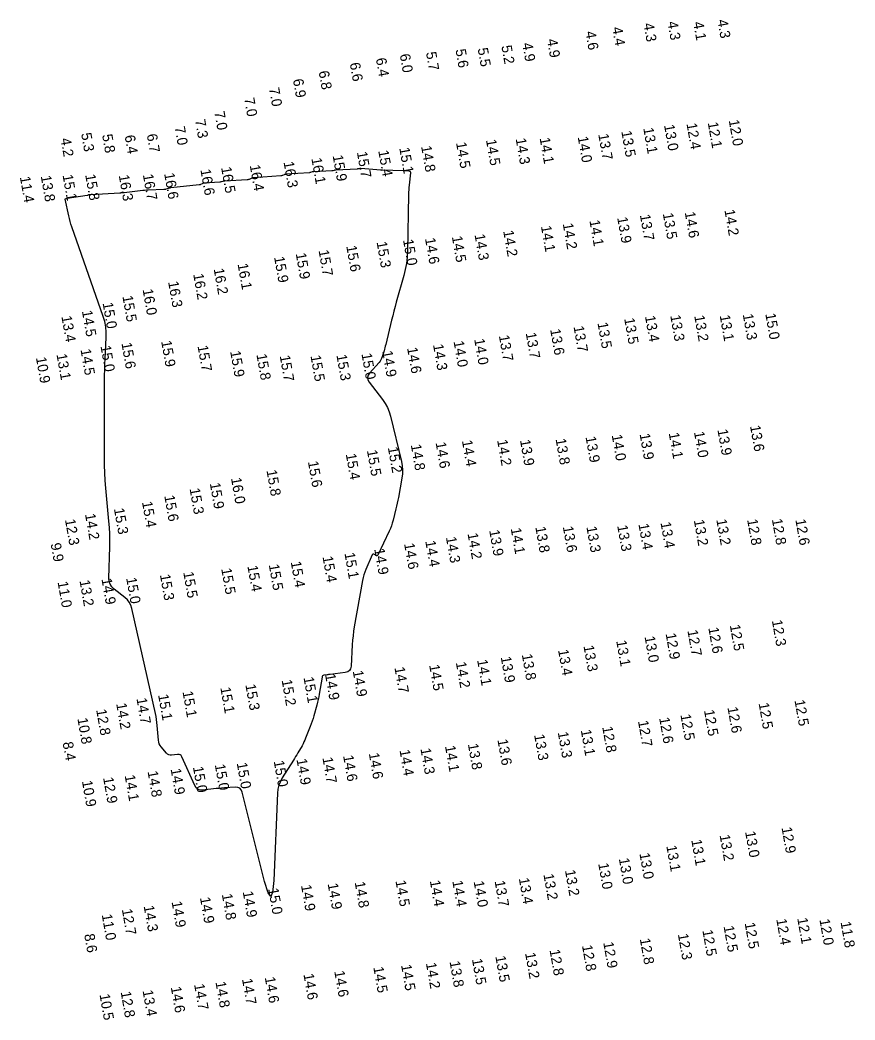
# Model space of a CAD drawing. Extents: x 988130 to 1132882, y 654656 to 841453.
# Drawn here: x 1078609 to 1079015.1, y 721839.5 to 722326.1 of the extents above; entities that cross this region are included whole.
import ezdxf

# ---------------------------------------------------------------- set-up
doc = ezdxf.new("R2010")
doc.units = 0
doc.layers.add('V-TOPO-MAJR', color=7, linetype='Continuous')
doc.layers.add('V-TOPO-SOUN', color=7, linetype='Continuous')

msp = doc.modelspace()

# ---------------------------------------------------------------- linework, layer by layer
at = {"layer": 'V-TOPO-MAJR'}
msp.add_lwpolyline([(1078795.45, 722252.86), (1078795.47, 722252.86), (1078795.49, 722252.86), (1078798.11, 722252.66), (1078798.49, 722252.57), (1078798.75, 722252.39), (1078798.88, 722252.1), (1078798.9, 722251.71), (1078798.22, 722245.78), (1078798.1, 722244.64), (1078798.02, 722243.5), (1078797.95, 722242.36), (1078797.92, 722241.22), (1078797.39, 722213.63), (1078797.23, 722210.64), (1078796.89, 722207.68), (1078796.36, 722204.74), (1078795.65, 722201.83), (1078792.01, 722188.87), (1078791.4, 722186.66), (1078790.81, 722184.45), (1078790.24, 722182.23), (1078789.7, 722180), (1078786.84, 722168.16), (1078786.65, 722167.41), (1078786.45, 722166.65), (1078786.24, 722165.9), (1078786.02, 722165.15), (1078785.11, 722162.17), (1078784.85, 722161.44), (1078784.51, 722160.76), (1078784.1, 722160.12), (1078783.62, 722159.51), (1078778.96, 722154.3), (1078778.24, 722153.22), (1078777.97, 722152.14), (1078778.15, 722151.03), (1078778.79, 722149.9), (1078785.32, 722141.37), (1078786.59, 722139.52), (1078787.65, 722137.57), (1078788.5, 722135.51), (1078789.14, 722133.36), (1078794.5, 722111.23), (1078794.88, 722109.22), (1078795.05, 722107.21), (1078795, 722105.19), (1078794.74, 722103.16), (1078793.04, 722093.78), (1078792.77, 722092.38), (1078792.48, 722090.99), (1078792.17, 722089.6), (1078791.83, 722088.21), (1078790.45, 722082.69), (1078790.07, 722081.32), (1078789.63, 722079.97), (1078789.11, 722078.65), (1078788.53, 722077.36), (1078782.95, 722065.72), (1078782.8, 722065.49), (1078782.61, 722065.37), (1078782.39, 722065.36), (1078782.13, 722065.46), (1078781.05, 722066.09), (1078780.79, 722066.19), (1078780.58, 722066.18), (1078780.39, 722066.06), (1078780.25, 722065.82), (1078777.14, 722058.71), (1078776.62, 722057.42), (1078776.18, 722056.1), (1078775.82, 722054.76), (1078775.54, 722053.4), (1078771.57, 722030.79), (1078771.22, 722028.63), (1078770.94, 722026.45), (1078770.72, 722024.27), (1078770.58, 722022.08), (1078770.03, 722011.63), (1078769.8, 722010.42), (1078769.25, 722009.51), (1078768.38, 722008.89), (1078767.19, 722008.58), (1078759.87, 722007.68), (1078759.49, 722007.63), (1078759.1, 722007.58), (1078758.71, 722007.52), (1078758.32, 722007.46), (1078756.78, 722007.21), (1078756.43, 722007.11), (1078756.16, 722006.92), (1078755.98, 722006.66), (1078755.88, 722006.31), (1078754.54, 721998.08), (1078754.3, 721996.74), (1078754.03, 721995.41), (1078753.71, 721994.08), (1078753.37, 721992.76), (1078751.9, 721987.5), (1078751.51, 721986.2), (1078751.1, 721984.9), (1078750.64, 721983.62), (1078750.16, 721982.34), (1078747.91, 721976.64), (1078747.51, 721975.7), (1078747.09, 721974.77), (1078746.62, 721973.86), (1078746.13, 721972.97), (1078744.07, 721969.43), (1078743.55, 721968.55), (1078743.03, 721967.67), (1078742.49, 721966.8), (1078741.95, 721965.93), (1078736.55, 721957.35), (1078735.59, 721955.59), (1078734.88, 721953.75), (1078734.42, 721951.84), (1078734.2, 721949.85), (1078732.35, 721907.36), (1078731.82, 721901.51), (1078730.91, 721899.49), (1078729.6, 721901.29), (1078727.91, 721906.91), (1078717.04, 721950.36), (1078716.59, 721951.49), (1078715.88, 721952.26), (1078714.93, 721952.69), (1078713.72, 721952.77), (1078708.38, 721952.39), (1078707.04, 721952.29), (1078705.71, 721952.18), (1078704.38, 721952.05), (1078703.05, 721951.92), (1078697.74, 721951.35), (1078696.51, 721951.38), (1078695.47, 721951.75), (1078694.63, 721952.46), (1078693.99, 721953.51), (1078687.73, 721967.54), (1078687.37, 721968.12), (1078686.9, 721968.52), (1078686.32, 721968.71), (1078685.63, 721968.71), (1078682.66, 721968.33), (1078681.95, 721968.32), (1078681.3, 721968.48), (1078680.72, 721968.8), (1078680.2, 721969.29), (1078677.6, 721972.36), (1078677.07, 721973.09), (1078676.68, 721973.87), (1078676.41, 721974.71), (1078676.27, 721975.6), (1078675.72, 721982.76), (1078675.58, 721984.25), (1078675.38, 721985.74), (1078675.13, 721987.22), (1078674.83, 721988.69), (1078663.33, 722039.79), (1078662.85, 722041.33), (1078662.13, 722042.73), (1078661.17, 722043.97), (1078659.97, 722045.06), (1078654.72, 722049.13), (1078653.57, 722050.23), (1078652.77, 722051.49), (1078652.31, 722052.91), (1078652.18, 722054.49), (1078652.62, 722069.82), (1078652.67, 722072.93), (1078652.61, 722076.04), (1078652.46, 722079.14), (1078652.22, 722082.24), (1078650.71, 722098.36), (1078650.41, 722102.08), (1078650.19, 722105.81), (1078650.07, 722109.54), (1078650.03, 722113.27), (1078650.1, 722150.7), (1078650.12, 722153.32), (1078650.17, 722155.94), (1078650.25, 722158.56), (1078650.37, 722161.18), (1078650.88, 722171.65), (1078650.89, 722174.25), (1078650.64, 722176.82), (1078650.15, 722179.35), (1078649.41, 722181.84), (1078634.16, 722225.44), (1078633.71, 722226.77), (1078633.31, 722228.12), (1078632.95, 722229.47), (1078632.63, 722230.84), (1078630.89, 722238.87), (1078630.88, 722238.97), (1078630.9, 722239.04), (1078630.96, 722239.1), (1078631.04, 722239.14), (1078631.44, 722239.26), (1078631.54, 722239.29), (1078631.64, 722239.31), (1078631.75, 722239.33), (1078631.85, 722239.35), (1078641.59, 722240.83), (1078641.69, 722240.84), (1078641.78, 722240.87), (1078641.86, 722240.9), (1078641.95, 722240.94), (1078642.28, 722241.12), (1078642.37, 722241.16), (1078642.45, 722241.19), (1078642.54, 722241.21), (1078642.64, 722241.22), (1078643.05, 722241.24), (1078643.15, 722241.25), (1078643.25, 722241.25), (1078643.35, 722241.26), (1078643.46, 722241.27), (1078657.54, 722242.07), (1078657.71, 722242.08), (1078657.88, 722242.09), (1078658.05, 722242.1), (1078658.23, 722242.12), (1078658.91, 722242.18), (1078659.08, 722242.2), (1078659.25, 722242.22), (1078659.43, 722242.23), (1078659.6, 722242.25), (1078668.67, 722243.26), (1078668.89, 722243.29), (1078669.11, 722243.31), (1078669.34, 722243.34), (1078669.56, 722243.37), (1078670.45, 722243.48), (1078670.67, 722243.5), (1078670.89, 722243.52), (1078671.12, 722243.54), (1078671.34, 722243.55), (1078678.97, 722243.78), (1078679.26, 722243.8), (1078679.55, 722243.83), (1078679.83, 722243.89), (1078680.11, 722243.97), (1078681.22, 722244.31), (1078681.5, 722244.39), (1078681.78, 722244.46), (1078682.07, 722244.51), (1078682.35, 722244.55), (1078696.03, 722246.01), (1078696.25, 722246.04), (1078696.47, 722246.09), (1078696.68, 722246.16), (1078696.88, 722246.24), (1078697.69, 722246.62), (1078697.9, 722246.71), (1078698.11, 722246.77), (1078698.33, 722246.82), (1078698.55, 722246.84), (1078706.15, 722247.4), (1078706.36, 722247.42), (1078706.56, 722247.45), (1078706.75, 722247.49), (1078706.95, 722247.54), (1078707.73, 722247.76), (1078707.93, 722247.81), (1078708.13, 722247.85), (1078708.33, 722247.88), (1078708.53, 722247.9), (1078719.43, 722248.46), (1078719.72, 722248.49), (1078720.01, 722248.54), (1078720.29, 722248.63), (1078720.56, 722248.74), (1078721.64, 722249.23), (1078721.91, 722249.34), (1078722.19, 722249.42), (1078722.48, 722249.48), (1078722.77, 722249.52), (1078735.9, 722250.46), (1078736.13, 722250.48), (1078736.35, 722250.53), (1078736.57, 722250.59), (1078736.78, 722250.66), (1078737.63, 722251), (1078737.84, 722251.08), (1078738.06, 722251.14), (1078738.28, 722251.18), (1078738.5, 722251.21), (1078749.73, 722251.96), (1078749.91, 722251.98), (1078750.1, 722252.01), (1078750.28, 722252.05), (1078750.46, 722252.11), (1078751.16, 722252.35), (1078751.34, 722252.4), (1078751.52, 722252.44), (1078751.71, 722252.47), (1078751.89, 722252.49), (1078760.69, 722252.83), (1078760.85, 722252.84), (1078761.02, 722252.86), (1078761.17, 722252.89), (1078761.33, 722252.93), (1078761.96, 722253.1), (1078762.12, 722253.14), (1078762.28, 722253.17), (1078762.44, 722253.19), (1078762.6, 722253.2), (1078772.99, 722253.77), (1078773.14, 722253.78), (1078773.29, 722253.79), (1078773.45, 722253.81), (1078773.6, 722253.84), (1078774.19, 722253.95), (1078774.34, 722253.97), (1078774.5, 722253.98), (1078774.65, 722253.99), (1078774.8, 722253.98), (1078784.41, 722253.14), (1078784.49, 722253.13), (1078784.56, 722253.13), (1078784.63, 722253.13), (1078784.7, 722253.14), (1078784.99, 722253.17), (1078785.07, 722253.17), (1078785.14, 722253.18), (1078785.21, 722253.18), (1078785.28, 722253.18), (1078795.29, 722252.87), (1078795.32, 722252.87), (1078795.35, 722252.87), (1078795.42, 722252.87), (1078795.44, 722252.86)], close=True, dxfattribs=at)

# ---------------------------------------------------------------- texts
at = {"layer": 'V-TOPO-SOUN'}
for s, p in [('4.3', (1078923.88, 722325.13)), ('4.1', (1078936.41, 722324.97)), ('4.3', (1078948.17, 722326.01)), ('4.6', (1078883.96, 722320.32)), ('4.4', (1078896.94, 722322.4)), ('4.3', (1078912.21, 722324.32)), ('4.9', (1078865.27, 722316.61)), ('5.7', (1078806.41, 722310.28)), ('5.6', (1078820.77, 722311.65)), ('5.5', (1078831.56, 722312.22)), ('5.2', (1078843.1, 722313.45)), ('4.9', (1078853.24, 722314.72)), ('6.4', (1078782.05, 722307.33)), ('6.0', (1078793.65, 722309.31)), ('6.8', (1078754.2, 722301.06)), ('6.6', (1078769.33, 722305.06)), ('6.9', (1078741.7, 722297.13)), ('7.0', (1078730.05, 722292.84)), ('7.0', (1078717.94, 722287.95)), ('7.0', (1078703.45, 722281.34)), ('7.3', (1078694.04, 722277.39)), ('12.0 ', (1078953.69, 722277.31)), ('7.0', (1078684.14, 722273.99)), ('13.5 ', (1078901.45, 722271.89)), ('13.1 ', (1078912.11, 722273.45)), ('13.0 ', (1078922.23, 722274.96)), ('12.4 ', (1078933.14, 722275.65)), ('12.1 ', (1078943.47, 722276.18)), ('4.2', (1078628.66, 722268.34)), ('5.3', (1078638.64, 722270.87)), ('5.8', (1078648.85, 722270.21)), ('6.4', (1078659.82, 722269.77)), ('6.7', (1078670.57, 722270.36)), ('14.5 ', (1078835.59, 722267.76)), ('14.3 ', (1078850.05, 722268.32)), ('14.1 ', (1078861.7, 722268.62)), ('14.0 ', (1078880.22, 722269.22)), ('13.7 ', (1078890.23, 722270.46)), ('15.7 ', (1078772.8, 722261.78)), ('15.4 ', (1078783.2, 722262.45)), ('15.1 ', (1078793.43, 722263.8)), ('14.8 ', (1078804.04, 722264.64)), ('14.5 ', (1078821.04, 722266.4)), ('16.3 ', (1078737.13, 722256.96)), ('16.1 ', (1078750.67, 722258.76)), ('15.9 ', (1078761.01, 722260.12)), ('16.6 ', (1078696.68, 722253.27)), ('16.5 ', (1078706.75, 722254.32)), ('16.4 ', (1078720.69, 722255.38)), ('11.4 ', (1078608.86, 722249.71)), ('13.8 ', (1078619.02, 722250.16)), ('15.1 ', (1078629.63, 722250.6)), ('15.8 ', (1078640.64, 722250.78)), ('16.3 ', (1078656.97, 722250.5)), ('16.7 ', (1078668.7, 722250.83)), ('16.6 ', (1078679.04, 722251.39)), ('14.6 ', (1078932.29, 722232.53)), ('14.2 ', (1078951.59, 722233.6)), ('14.1 ', (1078885.91, 722228.5)), ('13.9 ', (1078899.42, 722229.95)), ('13.7 ', (1078910.47, 722231.23)), ('13.5 ', (1078921.62, 722231.91)), ('14.2 ', (1078843.97, 722223.44)), ('14.1 ', (1078862.33, 722225.73)), ('14.2 ', (1078872.95, 722226.97)), ('15.3 ', (1078782.39, 722218)), ('15.0 ', (1078795.24, 722219.11)), ('14.6 ', (1078805.94, 722219.79)), ('14.5 ', (1078819, 722220.69)), ('14.3 ', (1078830.04, 722221.65)), ('15.7 ', (1078754.16, 722213.94)), ('15.6 ', (1078767.63, 722216.07)), ('15.9 ', (1078732.52, 722210.76)), ('15.9 ', (1078743.05, 722212.46)), ('16.2 ', (1078703.14, 722204.99)), ('16.1 ', (1078714.77, 722207.34)), ('16.3 ', (1078680.97, 722198.69)), ('16.2 ', (1078693.18, 722202.4)), ('16.0 ', (1078668.57, 722194.95)), ('15.5 ', (1078658.74, 722191.68)), ('14.5 ', (1078639.04, 722184.51)), ('15.0 ', (1078649.11, 722188.38)), ('13.4 ', (1078629.06, 722181.87)), ('13.5 ', (1078902.83, 722180.82)), ('13.4 ', (1078912.94, 722181.95)), ('13.3 ', (1078925.24, 722182.28)), ('13.2 ', (1078936.91, 722182.14)), ('13.1 ', (1078949.29, 722182.29)), ('13.3 ', (1078960.52, 722182.84)), ('15.0 ', (1078971.48, 722183.11)), ('13.6 ', (1078866.82, 722175.5)), ('13.7 ', (1078878.18, 722176.92)), ('13.5 ', (1078889.84, 722178.7)), ('15.9 ', (1078677.59, 722169.77)), ('14.0 ', (1078819.83, 722169.68)), ('14.0 ', (1078829.86, 722170.77)), ('13.7 ', (1078841.88, 722172.48)), ('13.7 ', (1078854.94, 722173.75)), ('14.5 ', (1078638.35, 722165.73)), ('15.0 ', (1078648.08, 722167.43)), ('15.6 ', (1078658.26, 722168.85)), ('15.7 ', (1078695.28, 722167.49)), ('15.9 ', (1078711.16, 722164.84)), ('14.9 ', (1078785.13, 722164.85)), ('14.6 ', (1078797.21, 722166.54)), ('14.3 ', (1078809.84, 722168.07)), ('10.9 ', (1078616.67, 722161.82)), ('13.1 ', (1078626.67, 722163.39)), ('15.8 ', (1078723.93, 722163.32)), ('15.7 ', (1078735.27, 722162.67)), ('15.5 ', (1078750.23, 722162.69)), ('15.3 ', (1078762.84, 722163.07)), ('15.0 ', (1078775.03, 722163.66)), ('14.0 ', (1078936.78, 722125.62)), ('13.9 ', (1078948.2, 722126.69)), ('13.6 ', (1078964.04, 722128.58)), ('14.4 ', (1078823.9, 722121.35)), ('14.2 ', (1078841.02, 722121.62)), ('13.9 ', (1078852.14, 722121.63)), ('13.8 ', (1078869.46, 722122.14)), ('13.9 ', (1078884.03, 722123.22)), ('14.0 ', (1078896.77, 722124.08)), ('13.9 ', (1078910.34, 722124.6)), ('14.1 ', (1078924.5, 722125.05)), ('15.5 ', (1078777.68, 722116.61)), ('15.2 ', (1078787.86, 722118.07)), ('14.8 ', (1078799.03, 722119.35)), ('14.6 ', (1078811.1, 722120.41)), ('15.6 ', (1078748.98, 722111.16)), ('15.4 ', (1078767.4, 722114.84)), ('15.8 ', (1078728.83, 722106.89)), ('16.0 ', (1078711.56, 722103.13)), ('15.3 ', (1078691.42, 722098.01)), ('15.9 ', (1078701.25, 722100.64)), ('15.4 ', (1078668.26, 722091.56)), ('15.6 ', (1078679.1, 722094.55)), ('15.3 ', (1078654.61, 722088.26)), ('12.3 ', (1078630.8, 722082.94)), ('14.2 ', (1078640.54, 722085.6)), ('13.2 ', (1078936.71, 722082.66)), ('13.2 ', (1078947.64, 722082.95)), ('12.8 ', (1078962.64, 722082.95)), ('12.8 ', (1078974.68, 722083.1)), ('12.6 ', (1078986.1, 722082.95)), ('13.9 ', (1078837.17, 722077.7)), ('14.1 ', (1078847.64, 722078.64)), ('13.8 ', (1078859.61, 722079.34)), ('13.6 ', (1078872.98, 722079.5)), ('13.3 ', (1078884.44, 722079.44)), ('13.3 ', (1078899.44, 722080.02)), ('13.4 ', (1078909.77, 722080.79)), ('13.4 ', (1078920.49, 722081.52)), ('14.4 ', (1078806.06, 722072.48)), ('14.3 ', (1078816.11, 722074.34)), ('14.2 ', (1078826.62, 722076.18)), ('9.9', (1078623.81, 722071.25)), ('14.9 ', (1078781.24, 722068.65)), ('14.6 ', (1078795.77, 722071.26)), ('15.4 ', (1078740.62, 722062.39)), ('15.4 ', (1078756.09, 722064.89)), ('15.1 ', (1078766.75, 722066.63)), ('15.5 ', (1078688.35, 722057.3)), ('15.5 ', (1078706.81, 722059.04)), ('15.4 ', (1078719.53, 722060.41)), ('15.5 ', (1078729.94, 722061.01)), ('11.0 ', (1078627.2, 722052.62)), ('13.2 ', (1078637.86, 722053.28)), ('14.9 ', (1078648.54, 722054.12)), ('15.0 ', (1078660.57, 722054.52)), ('15.3 ', (1078676.99, 722056.1)), ('12.3 ', (1078974.68, 722033.84)), ('12.7 ', (1078933.59, 722028.98)), ('12.6 ', (1078943.76, 722030.28)), ('12.5 ', (1078954.2, 722031.56)), ('13.1 ', (1078898.95, 722023.96)), ('13.0 ', (1078912.75, 722025.96)), ('12.9 ', (1078923, 722027.41)), ('13.4 ', (1078870.66, 722019.53)), ('13.3 ', (1078883.02, 722021.5)), ('14.1 ', (1078831.29, 722014.62)), ('13.9 ', (1078842.78, 722016.08)), ('13.8 ', (1078853.03, 722017.29)), ('14.9 ', (1078770.8, 722009.28)), ('14.7 ', (1078791.06, 722010.97)), ('14.5 ', (1078807.96, 722012.16)), ('14.2 ', (1078820.94, 722013.44)), ('15.2 ', (1078736.2, 722004.81)), ('15.1 ', (1078746.83, 722006.14)), ('14.9 ', (1078757.31, 722007.62)), ('15.1 ', (1078687.99, 721999.21)), ('15.1 ', (1078706.38, 722001.17)), ('15.3 ', (1078718.56, 722002.61)), ('14.7 ', (1078665.57, 721995.91)), ('15.1 ', (1078676.09, 721997.69)), ('12.5 ', (1078985.69, 721994.97)), ('12.8 ', (1078645.97, 721990.4)), ('14.2 ', (1078655.71, 721993.39)), ('12.5 ', (1078941.66, 721990.12)), ('12.6 ', (1078953.07, 721991.54)), ('12.5 ', (1078968.23, 721993.52)), ('10.8 ', (1078636.83, 721986.17)), ('12.7 ', (1078909.54, 721984.89)), ('12.6 ', (1078919.84, 721986.45)), ('12.5 ', (1078930.19, 721988)), ('13.3 ', (1078870.52, 721979.44)), ('13.1 ', (1078881.71, 721980.49)), ('12.8 ', (1078892.15, 721982.05)), ('8.4', (1078629.67, 721974.48)), ('13.6 ', (1078841.18, 721975.82)), ('13.3 ', (1078859.01, 721978.21)), ('14.4 ', (1078793.53, 721970.74)), ('14.3 ', (1078803.72, 721971.48)), ('14.1 ', (1078815.66, 721972.71)), ('13.8 ', (1078826.79, 721973.7)), ('15.0 ', (1078732.35, 721965.4)), ('14.9 ', (1078743.42, 721966.32)), ('14.7 ', (1078756.04, 721967.05)), ('14.6 ', (1078766.1, 721968.03)), ('14.6 ', (1078778.6, 721969.18)), ('14.8 ', (1078670.97, 721960.38)), ('14.9 ', (1078682.19, 721961.58)), ('15.0 ', (1078693.05, 721962.56)), ('15.0 ', (1078703.68, 721963.69)), ('15.0 ', (1078714.36, 721964.45)), ('10.9 ', (1078639.05, 721955.69)), ('12.9 ', (1078649.35, 721957.32)), ('14.1 ', (1078659.84, 721958.43)), ('13.0 ', (1078961.65, 721931.04)), ('12.9 ', (1078979.39, 721933.02)), ('13.1 ', (1078935.48, 721927.02)), ('13.2 ', (1078949.25, 721929.36)), ('13.1 ', (1078923.32, 721924.16)), ('13.0 ', (1078900.23, 721917.97)), ('13.0 ', (1078910.24, 721920.47)), ('13.2 ', (1078874.03, 721912.21)), ('13.0 ', (1078890.2, 721915.56)), ('14.8 ', (1078771.73, 721906.49)), ('14.5 ', (1078791.57, 721907.16)), ('14.4 ', (1078808.29, 721907.16)), ('14.4 ', (1078819.22, 721907.07)), ('14.0 ', (1078829.59, 721906.84)), ('13.7 ', (1078839.8, 721907.01)), ('13.4 ', (1078851.57, 721908.35)), ('13.2 ', (1078863.54, 721910.29)), ('14.9 ', (1078717.27, 721901.84)), ('15.0 ', (1078729.65, 721903.33)), ('14.9 ', (1078745.62, 721904.95)), ('14.9 ', (1078758.58, 721905.72)), ('14.9 ', (1078682.66, 721896.95)), ('14.9 ', (1078696.47, 721898.93)), ('14.8 ', (1078707.11, 721900.6)), ('12.7 ', (1078658.47, 721893.25)), ('14.3 ', (1078669.08, 721894.91)), ('11.0 ', (1078648.68, 721890.71)), ('12.4 ', (1078976.82, 721888.44)), ('12.1 ', (1078987.02, 721888.9)), ('12.0 ', (1078997.81, 721888.32)), ('11.8 ', (1079008.08, 721887.07)), ('12.5 ', (1078940.88, 721883.02)), ('12.5 ', (1078951.19, 721885.01)), ('12.5 ', (1078961.44, 721886.59)), ('8.6', (1078640.15, 721881.02)), ('12.8 ', (1078910.42, 721878.92)), ('12.3 ', (1078928.94, 721881.19)), ('12.8 ', (1078866.52, 721873.49)), ('12.8 ', (1078882.3, 721875.65)), ('12.9 ', (1078892.64, 721877.14)), ('13.8 ', (1078817.88, 721867.85)), ('13.5 ', (1078828.77, 721869.03)), ('13.5 ', (1078840.16, 721870.39)), ('13.2 ', (1078854.62, 721871.99)), ('14.6 ', (1078761.8, 721863.11)), ('14.5 ', (1078780.79, 721865.11)), ('14.5 ', (1078794.29, 721866.2)), ('14.2 ', (1078806.38, 721867.08)), ('14.8 ', (1078704.01, 721857.89)), ('14.7 ', (1078716.92, 721859.36)), ('14.6 ', (1078728, 721860.14)), ('14.6 ', (1078746.8, 721861.71)), ('12.8 ', (1078657.89, 721853.09)), ('13.4 ', (1078668.55, 721853.72)), ('14.6 ', (1078682.27, 721855.41)), ('14.7 ', (1078693.62, 721856.76)), ('10.5 ', (1078647.59, 721851.85))]:
    msp.add_text(s, height=5, rotation=280, dxfattribs=at).set_placement(p)

doc.saveas('drawing.dxf')
